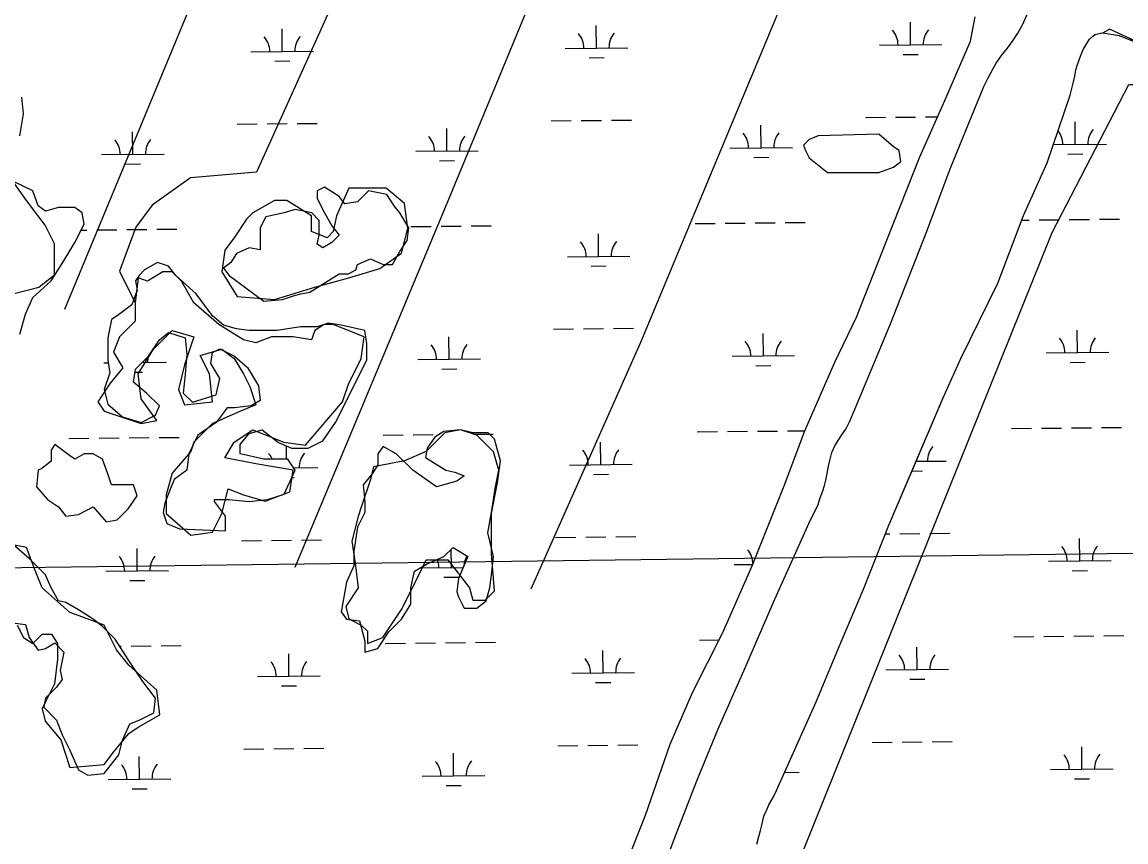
# Model space of a CAD drawing. Extents: x 3734862 to 3772949, y 391520 to 417239.
# Drawn here: x 3752854 to 3754618, y 408713 to 410023 of the extents above; entities that cross this region are included whole.
import ezdxf

# ---------------------------------------------------------------- set-up
doc = ezdxf.new("R2010")
doc.units = 0
for name, color, linetype in [('V-GRID-MAJR', 7, 'Continuous'), ('V-TOPO-SHOR', 7, 'Continuous'), ('V-WETL-SWMP', 7, 'Continuous')]:
    doc.layers.add(name, color=color, linetype=linetype)

msp = doc.modelspace()

# ---------------------------------------------------------------- linework, layer by layer
at = {"layer": 'V-GRID-MAJR'}
msp.add_spline([(3738908.6, 408973.5), (3741556.3, 409006.9), (3746851.6, 409074.3), (3752147, 409142.5), (3757442.4, 409211.4), (3762737.7, 409281.1), (3768033.1, 409351.6), (3770680.7, 409387.1)], degree=3, dxfattribs=at)
at = {"layer": 'V-TOPO-SHOR'}
for p, q in [((3753307.7, 410493), (3752922, 409563.9)), ((3754637.8, 409990.4), (3754591.4, 410011.7))]:
    msp.add_line(p, q, dxfattribs=at)
for points in [[(3753509.3, 410405.4), (3753228.8, 409783), (3753123.6, 409774.3), (3753062.3, 409730.4), (3753036, 409695.4), (3753009.7, 409625.2), (3753034.8, 409574.6)], [(3753763.5, 410291.4), (3753535.6, 409739.2), (3753290.2, 409151.9)], [(3754105.3, 410142.4), (3753842.4, 409511.3), (3753667.1, 409116.9)], [(3753861.6, 408625.4), (3753897, 408720.3), (3753932.5, 408811.2), (3753966.3, 408893.8), (3754007.4, 408986.7), (3754054.6, 409096.2), (3754113.8, 409227.9), (3754125.3, 409250.5), (3754129.5, 409263.1), (3754133.5, 409274.3), (3754136, 409282.5), (3754138.5, 409291.3), (3754140.3, 409301.6), (3754141.9, 409310.9), (3754144.6, 409322.7), (3754148.1, 409335.3), (3754153.2, 409347), (3754164.1, 409363.7), (3754170.1, 409372.9), (3754176.1, 409384.2), (3754185.2, 409405.4), (3754200, 409441.5), (3754241.4, 409541.1), (3754299, 409687.4), (3754337.2, 409788.3), (3754390.9, 409920.2), (3754397.3, 409932.8), (3754405.5, 409948.5), (3754410.7, 409957.1), (3754419, 409969.3), (3754424, 409975.5), (3754428.3, 409980.9), (3754433, 409986.9), (3754437.6, 409993.7), (3754445.1, 410005), (3754452.7, 410018.3), (3754461.6, 410038.8)], [(3754028.2, 408709.6), (3754031.5, 408722.2), (3754034.2, 408731.7), (3754036.2, 408740), (3754037.5, 408747.5), (3754039.5, 408754.5), (3754043.3, 408763.6), (3754047.4, 408772.7), (3754054.6, 408785.3), (3754059.3, 408795.5), (3754081.8, 408845.8), (3754122.7, 408936.9), (3754158.6, 409023), (3754198.7, 409117.1), (3754239, 409219.5), (3754275.6, 409305.2), (3754325.4, 409421.5), (3754353.8, 409485.3), (3754412.9, 409606), (3754454, 409713.8), (3754492.1, 409798), (3754519.6, 409879.3), (3754528.6, 409906), (3754534.2, 409927.6), (3754536.1, 409936.7), (3754537.7, 409946.3), (3754540.4, 409955.1), (3754545, 409968.4), (3754549.2, 409979.2), (3754559.5, 409995.4), (3754564.1, 409999.9), (3754568.4, 410002.8), (3754573.4, 410004.2), (3754577.1, 410005.1), (3754580.6, 410005.8), (3754591.4, 410011.7)], [(3753738.1, 407671.8), (3753719.7, 407775.8), (3753728.4, 407819.6), (3753938.8, 408292.9), (3754499.8, 409686.6), (3754622.5, 409923.3), (3754622.5, 409923.3), (3754648.8, 409923.3), (3754675.1, 409897), (3755078.3, 409730.4), (3755209.8, 409695.4), (3755297.4, 409651.5), (3755621.7, 409406.1), (3756568.4, 408722.4), (3756815.8, 408550.6)], [(3752841.7, 409589.4), (3752881.3, 409599.3), (3752906.1, 409619.1), (3752906.1, 409668.6), (3752891.2, 409698.3), (3752861.5, 409737.9), (3752836.8, 409772.6)], [(3752846.7, 409059.8), (3752856.6, 409040), (3752871.4, 409030.1), (3752886.3, 409045), (3752901.1, 409045), (3752911, 409030.1), (3752911, 409005.4), (3752906.1, 408965.8), (3752891.2, 408936.1), (3752886.3, 408926.2), (3752891.2, 408906.4), (3752916, 408876.7), (3752930.8, 408832.1), (3752985.3, 408837.1), (3753000.1, 408856.9), (3753024.9, 408886.6), (3753039.7, 408896.5), (3753074.4, 408916.3), (3753069.4, 408955.9), (3753024.9, 408995.5), (3753005.1, 409020.2), (3752985.3, 409059.8), (3752945.7, 409074.7), (3752930.8, 409079.6), (3752886.3, 409119.2), (3752876.4, 409144), (3752861.5, 409183.6), (3752836.8, 409188.5)]]:
    msp.add_lwpolyline(points, dxfattribs=at)
for points in [[(3753316.9, 409713.2), (3753277.3, 409737.9), (3753257.5, 409737.9), (3753222.9, 409718.1), (3753213, 409708.2), (3753193.2, 409678.5), (3753178.3, 409658.7), (3753173.4, 409624.1), (3753198.1, 409584.5), (3753257.5, 409579.5), (3753321.8, 409599.3), (3753376.3, 409614.2), (3753425.8, 409629), (3753460.4, 409653.8), (3753470.3, 409693.4), (3753465.4, 409733), (3753435.7, 409757.7), (3753376.3, 409757.7), (3753356.5, 409713.2), (3753351.5, 409688.4), (3753341.6, 409678.5), (3753316.9, 409688.4)], [(3753287.2, 409520.2), (3753252.6, 409520.2), (3753227.8, 409510.3), (3753208, 409515.2), (3753168.4, 409539.9), (3753128.8, 409574.6), (3753109, 409609.2), (3753094.2, 409624.1), (3753079.3, 409624.1), (3753054.6, 409609.2), (3753039.7, 409614.2), (3753034.8, 409574.6), (3753034.8, 409544.9), (3753010, 409520.2), (3753000.1, 409495.4), (3753015, 409470.7), (3752995.2, 409445.9), (3752975.4, 409416.2), (3752985.3, 409401.4), (3753044.7, 409381.6), (3753069.4, 409386.5), (3753044.7, 409421.2), (3753039.7, 409460.8), (3753064.5, 409500.4), (3753094.2, 409530), (3753128.8, 409520.2), (3753114, 409475.6), (3753104.1, 409436), (3753114, 409411.3), (3753158.5, 409416.2), (3753153.6, 409460.8), (3753138.7, 409490.5), (3753173.4, 409500.4), (3753193.2, 409485.5), (3753208, 409460.8), (3753217.9, 409441), (3753227.8, 409411.3), (3753203.1, 409401.4), (3753158.5, 409381.6), (3753128.8, 409351.9), (3753123.9, 409337), (3753094.2, 409302.4), (3753084.3, 409267.7), (3753084.3, 409238), (3753123.9, 409203.4), (3753158.5, 409208.3), (3753173.4, 409238), (3753183.3, 409277.6), (3753208, 409267.7), (3753242.7, 409257.8), (3753282.3, 409272.7), (3753287.2, 409307.3), (3753227.8, 409317.2), (3753178.3, 409327.1), (3753193.2, 409351.9), (3753222.9, 409371.7), (3753272.4, 409351.9), (3753307, 409346.9), (3753366.4, 409416.2), (3753376.3, 409445.9), (3753386.2, 409465.7), (3753396.1, 409485.5), (3753401, 409520.2), (3753351.5, 409539.9), (3753336.7, 409539.9), (3753321.8, 409530), (3753316.9, 409515.2)], [(3753599, 409366.7), (3753574.3, 409366.7), (3753554.5, 409371.7), (3753529.7, 409366.7), (3753514.9, 409351.9), (3753500, 409337), (3753465.4, 409322.2), (3753440.6, 409317.2), (3753415.9, 409312.3), (3753410.9, 409292.5), (3753396.1, 409247.9), (3753391.1, 409233.1), (3753381.2, 409193.5), (3753386.2, 409158.8), (3753391.1, 409119.2), (3753371.3, 409089.5), (3753376.3, 409069.7), (3753396.1, 409059.8), (3753406, 409049.9), (3753406, 409045), (3753406, 409030.1), (3753430.7, 409040), (3753460.4, 409084.6), (3753485.2, 409134.1), (3753500, 409163.8), (3753534.7, 409163.8), (3753569.3, 409119.2), (3753574.3, 409099.4), (3753594.1, 409099.4), (3753608.9, 409114.3), (3753604, 409173.7), (3753604, 409238), (3753613.9, 409287.5), (3753618.8, 409322.2), (3753608.9, 409356.8)]]:
    msp.add_lwpolyline(points, close=True, dxfattribs=at)
at = {"layer": 'V-WETL-SWMP'}
for p, q in [((3753771.9, 409981.3), (3753771.5, 410017.3)), ((3754273.8, 409986.6), (3754273.4, 410022.6)), ((3753270, 409976), (3753269.6, 410012)), ((3753721.9, 409980.8), (3753821.9, 409981.8)), ((3754223.8, 409986.1), (3754323.8, 409987.1)), ((3753220, 409975.5), (3753320, 409976.5)), ((3753760.1, 409965.7), (3753784.1, 409966)), ((3754261.9, 409971), (3754285.9, 409971.3)), ((3753258.2, 409960.4), (3753282.2, 409960.7)), ((3753197.8, 409859.8), (3753229.8, 409860.1)), ((3753245.8, 409860.3), (3753277.8, 409860.6)), ((3753293.8, 409860.8), (3753325.8, 409861.1)), ((3753699.7, 409865.1), (3753731.7, 409865.4)), ((3753747.7, 409865.6), (3753779.7, 409865.9)), ((3753795.7, 409866.1), (3753827.7, 409866.4)), ((3754035, 409822.2), (3754034.6, 409858.2)), ((3754201.6, 409870.4), (3754233.6, 409870.7)), ((3754249.6, 409870.9), (3754281.6, 409871.2)), ((3754297.6, 409871.4), (3754316.9, 409871.6)), ((3754536.9, 409827.5), (3754536.5, 409863.5)), ((3753031.3, 409811.6), (3753030.9, 409847.6)), ((3753533.1, 409816.9), (3753532.8, 409852.9)), ((3753985, 409821.7), (3754085, 409822.7)), ((3754501.9, 409827.1), (3754586.9, 409828)), ((3752981.3, 409811.1), (3753081.3, 409812.1)), ((3753483.1, 409816.4), (3753583.1, 409817.4)), ((3754023.2, 409806.6), (3754047.2, 409806.9)), ((3754525.1, 409812), (3754549.1, 409812.2)), ((3753019.4, 409796), (3753043.4, 409796.3)), ((3753521.3, 409801.3), (3753545.3, 409801.6)), ((3753929.5, 409701), (3753961.5, 409701.3)), ((3753977.4, 409701.5), (3754009.4, 409701.9)), ((3754025.4, 409702), (3754057.4, 409702.4)), ((3754073.4, 409702.5), (3754105.4, 409702.9)), ((3754451.2, 409706.5), (3754463.3, 409706.7)), ((3754479.3, 409706.8), (3754511.3, 409707.2)), ((3754527.3, 409707.3), (3754559.3, 409707.7)), ((3754575.3, 409707.8), (3754607.3, 409708.2)), ((3752948.6, 409690.6), (3752957.7, 409690.7)), ((3752973.7, 409690.9), (3753005.7, 409691.2)), ((3753021.7, 409691.4), (3753053.7, 409691.8)), ((3753069.7, 409691.9), (3753101.7, 409692.3)), ((3753475.6, 409696.2), (3753507.6, 409696.5)), ((3753523.6, 409696.7), (3753555.6, 409697.1)), ((3753571.6, 409697.2), (3753603.6, 409697.6)), ((3753775.4, 409648.6), (3753775, 409684.6)), ((3753725.4, 409648.1), (3753825.4, 409649.2)), ((3754227.3, 409653.4), (3754227.4, 409653.4)), ((3753763.6, 409633.1), (3753787.6, 409633.3)), ((3753703.2, 409532.4), (3753735.2, 409532.8)), ((3753751.2, 409532.9), (3753783.2, 409533.3)), ((3753799.2, 409533.4), (3753831.2, 409533.8)), ((3754038.5, 409489.5), (3754038.2, 409525.5)), ((3754540.4, 409494.9), (3754540, 409530.8)), ((3753536.7, 409484.2), (3753536.3, 409520.2)), ((3753988.5, 409489), (3754088.5, 409490.1)), ((3754490.4, 409494.3), (3754590.4, 409495.4)), ((3752984.8, 409478.4), (3752992.1, 409478.5)), ((3753046.1, 409479.1), (3753084.8, 409479.5)), ((3753486.7, 409483.7), (3753586.7, 409484.8)), ((3754026.7, 409474), (3754050.7, 409474.2)), ((3754528.6, 409479.3), (3754552.6, 409479.5)), ((3753034.8, 409463.5), (3753046.9, 409463.6)), ((3753524.8, 409468.7), (3753548.8, 409468.9)), ((3753479.1, 409363.6), (3753511.1, 409363.9)), ((3753575.6, 409364.6), (3753607.1, 409364.9)), ((3753933, 409368.3), (3753965, 409368.7)), ((3753981, 409368.9), (3754013, 409369.2)), ((3754029, 409369.4), (3754061, 409369.7)), ((3754077, 409369.9), (3754105.2, 409370.2)), ((3754434.9, 409373.7), (3754466.9, 409374)), ((3754482.9, 409374.2), (3754514.9, 409374.5)), ((3754530.9, 409374.7), (3754562.9, 409375)), ((3754578.9, 409375.2), (3754610.8, 409375.5)), ((3752929.2, 409357.7), (3752961.2, 409358.1)), ((3752977.2, 409358.3), (3753009.2, 409358.6)), ((3753025.2, 409358.8), (3753057.2, 409359.1)), ((3753073.2, 409359.3), (3753105.2, 409359.6)), ((3753431.1, 409363), (3753463.1, 409363.4)), ((3753778.9, 409316), (3753778.5, 409352)), ((3753276.9, 409324.7), (3753276.7, 409345.7)), ((3753288.1, 409310.8), (3753327, 409311.2)), ((3753728.9, 409315.4), (3753828.9, 409316.5)), ((3754282.6, 409321.3), (3754330.8, 409321.8)), ((3753285.2, 409295.3), (3753289.2, 409295.4)), ((3753767.1, 409300.4), (3753791.1, 409300.7)), ((3754275.9, 409305.8), (3754293, 409306)), ((3754233.5, 409205.3), (3754240.6, 409205.4)), ((3754256.6, 409205.6), (3754288.6, 409205.9)), ((3754304.6, 409206.1), (3754336.6, 409206.4)), ((3753204.9, 409194.5), (3753236.9, 409194.8)), ((3753252.9, 409195), (3753284.9, 409195.3)), ((3753300.8, 409195.5), (3753332.8, 409195.8)), ((3753706.7, 409199.8), (3753738.7, 409200.1)), ((3753754.7, 409200.3), (3753786.7, 409200.6)), ((3753802.7, 409200.8), (3753834.7, 409201.1)), ((3754543.9, 409162.2), (3754543.6, 409198.2)), ((3753038.3, 409146.3), (3753037.9, 409182.3)), ((3753540.2, 409151.6), (3753539.9, 409180.9)), ((3753992.1, 409156.4), (3754021.8, 409156.7)), ((3754493.9, 409161.7), (3754593.9, 409162.7)), ((3752988.3, 409145.8), (3753088.3, 409146.8)), ((3753490.6, 409151.1), (3753559, 409151.8)), ((3753528.3, 409136), (3753552.3, 409136.3)), ((3754532.1, 409146.6), (3754556.1, 409146.9)), ((3753026.5, 409130.7), (3753050.5, 409131)), ((3753434.6, 409030.4), (3753466.6, 409030.7)), ((3753482.6, 409030.9), (3753514.6, 409031.2)), ((3753530.6, 409031.4), (3753562.6, 409031.7)), ((3753578.6, 409031.9), (3753610.6, 409032.2)), ((3753936.5, 409035.7), (3753967.8, 409036)), ((3754438.4, 409041), (3754470.4, 409041.3)), ((3754486.4, 409041.5), (3754518.4, 409041.8)), ((3754534.4, 409042), (3754566.4, 409042.4)), ((3754582.4, 409042.5), (3754614.4, 409042.9)), ((3753010.3, 409025.9), (3753012.7, 409025.9)), ((3753028.7, 409026.1), (3753060.7, 409026.4)), ((3753076.7, 409026.6), (3753108.7, 409026.9)), ((3753280.6, 408978), (3753280.2, 409014)), ((3753782.4, 408983.3), (3753782.1, 409019.3)), ((3754284.3, 408988.6), (3754283.9, 409024.6)), ((3753230.6, 408977.5), (3753330.6, 408978.5)), ((3753732.4, 408982.8), (3753832.4, 408983.8)), ((3754234.3, 408988.1), (3754334.3, 408989.2)), ((3753268.7, 408962.5), (3753292.7, 408962.7)), ((3753770.6, 408967.8), (3753794.6, 408968)), ((3754272.5, 408973.1), (3754296.5, 408973.3)), ((3754212.1, 408872.4), (3754244.1, 408872.8)), ((3754260.1, 408872.9), (3754292.1, 408873.3)), ((3754308.1, 408873.4), (3754340.1, 408873.8)), ((3753208.4, 408861.8), (3753240.4, 408862.2)), ((3753256.4, 408862.3), (3753288.4, 408862.7)), ((3753304.4, 408862.8), (3753336.4, 408863.2)), ((3753543.7, 408818.9), (3753543.3, 408854.9)), ((3753710.2, 408867.1), (3753742.2, 408867.5)), ((3753758.2, 408867.6), (3753790.2, 408868)), ((3753806.2, 408868.1), (3753838.2, 408868.5)), ((3754547.5, 408829.5), (3754547.1, 408865.5)), ((3753041.8, 408813.6), (3753041.4, 408849.6)), ((3753493.7, 408818.4), (3753593.7, 408819.5)), ((3754072.3, 408824.5), (3754095.6, 408824.8)), ((3754497.5, 408829), (3754597.5, 408830.1)), ((3752991.8, 408813.1), (3753091.8, 408814.2)), ((3753531.8, 408803.4), (3753555.8, 408803.6)), ((3754535.6, 408814), (3754559.6, 408814.2)), ((3753030, 408798.1), (3753054, 408798.3))]:
    msp.add_line(p, q, dxfattribs=at)
for points in [[(3753810.8, 408656.5), (3753850.5, 408756.1), (3753889.9, 408869.5), (3753925.3, 408952.3), (3753973.7, 409047.7), (3754020.8, 409154.1), (3754071.9, 409282), (3754105, 409369.8), (3754152.7, 409479.9), (3754187.5, 409551.7), (3754235.7, 409674.6), (3754288.7, 409807.4), (3754328.3, 409897.5), (3754369.3, 409992.5), (3754377.1, 410031.3)], [(3754028.2, 408709.6), (3754031.5, 408722.2), (3754034.2, 408731.7), (3754036.2, 408740), (3754037.5, 408747.5), (3754039.5, 408754.5), (3754043.3, 408763.6), (3754047.4, 408772.7), (3754054.6, 408785.3), (3754059.3, 408795.5), (3754122.7, 408936.9), (3754158.6, 409023), (3754198.7, 409117.1), (3754239, 409219.5), (3754325.4, 409421.5), (3754353.8, 409485.3), (3754412.9, 409606), (3754454, 409713.8), (3754492.1, 409798), (3754528.6, 409906), (3754534.2, 409927.6), (3754536.1, 409936.7), (3754537.7, 409946.3), (3754540.4, 409955.1), (3754545, 409968.4), (3754549.2, 409979.2), (3754559.5, 409995.4), (3754564.1, 409999.9), (3754568.4, 410002.8), (3754573.4, 410004.2), (3754577.1, 410005.1), (3754580.6, 410005.8), (3754606.8, 410001.2), (3754706, 409961.3)], [(3752850.7, 409841.1), (3752856.6, 409876.3), (3752853.7, 409902.7)], [(3752921.1, 409641.6), (3752938.7, 409670.9), (3752953.4, 409700.3), (3752950.4, 409717.9), (3752938.7, 409726.7), (3752912.3, 409726.7), (3752891.8, 409720.8), (3752880.1, 409729.6), (3752871.3, 409753.1), (3752841.9, 409767.8)], [(3752850.7, 409524.2), (3752859.5, 409556.5), (3752871.3, 409582.9), (3752900.6, 409609.3), (3752921.1, 409641.6)], [(3752839, 409063.5), (3752859.5, 409060.6), (3752865.4, 409040), (3752880.1, 409019.5), (3752891.8, 409022.4), (3752906.4, 409031.2), (3752921.1, 409016.6), (3752915.2, 408987.2), (3752918.2, 408972.6), (3752909.4, 408960.8), (3752891.8, 408943.2), (3752888.9, 408928.5), (3752909.4, 408908), (3752918.2, 408884.5), (3752929.9, 408861.1), (3752944.6, 408828.8), (3752959.2, 408820), (3752985.6, 408822.9), (3753009.1, 408852.3), (3753014.9, 408875.7), (3753026.7, 408902.1), (3753041.3, 408908), (3753064.8, 408919.7), (3753067.7, 408943.2), (3753047.2, 408969.6), (3753023.7, 409004.8), (3753003.2, 409037.1), (3752982.7, 409057.7), (3752968, 409069.4), (3752944.6, 409084.1), (3752924, 409095.8), (3752912.3, 409098.7), (3752900.6, 409119.3), (3752891.8, 409139.8), (3752865.4, 409166.2), (3752841.9, 409186.8)]]:
    msp.add_lwpolyline(points, dxfattribs=at)
for points in [[(3754223.1, 409844), (3754126.3, 409841.1), (3754111.7, 409835.2), (3754102.9, 409826.4), (3754105.8, 409817.6), (3754111.7, 409805.9), (3754141, 409782.4), (3754223.1, 409782.4), (3754246.5, 409791.2), (3754258.3, 409800), (3754255.3, 409817.6), (3754246.5, 409823.5)], [(3753240.7, 409577), (3753270.1, 409580), (3753287.7, 409585.8), (3753299.4, 409588.8), (3753314, 409591.7), (3753361, 409621), (3753375.6, 409621), (3753387.4, 409626.9), (3753390.3, 409635.7), (3753410.8, 409644.5), (3753431.3, 409635.7), (3753446, 409635.7), (3753457.7, 409656.3), (3753469.5, 409673.9), (3753472.4, 409694.4), (3753457.7, 409717.9), (3753448.9, 409729.6), (3753437.2, 409747.2), (3753407.9, 409753.1), (3753390.3, 409735.5), (3753369.8, 409732.5), (3753361, 409744.3), (3753337.5, 409759), (3753325.8, 409753.1), (3753325.8, 409741.3), (3753337.5, 409717.9), (3753349.2, 409697.3), (3753361, 409682.7), (3753349.2, 409670.9), (3753334.6, 409662.1), (3753325.8, 409668), (3753328.7, 409682.7), (3753328.7, 409706.1), (3753317, 409717.9), (3753290.6, 409723.7), (3753273, 409717.9), (3753243.7, 409712), (3753234.9, 409694.4), (3753234.9, 409659.2), (3753217.3, 409662.1), (3753196.8, 409653.3), (3753188, 409638.6), (3753176.2, 409629.8), (3753185, 409618.1)], [(3753132.2, 409588.8), (3753100, 409618.1), (3753088.3, 409632.8), (3753070.7, 409638.6), (3753050.1, 409626.9), (3753041.3, 409618.1), (3753035.5, 409609.3), (3753038.4, 409594.6), (3753029.6, 409571.2), (3753006.1, 409553.6), (3752997.3, 409547.7), (3752991.5, 409518.3), (3752991.5, 409483.1), (3752994.4, 409462.6), (3752985.6, 409436.2), (3752991.5, 409412.7), (3753014.9, 409392.2), (3753044.3, 409383.4), (3753067.7, 409395.1), (3753073.6, 409409.8), (3753053.1, 409430.3), (3753032.5, 409447.9), (3753035.5, 409468.5), (3753056, 409489), (3753073.6, 409515.4), (3753088.3, 409527.1), (3753114.6, 409518.3), (3753117.6, 409491.9), (3753114.6, 409459.7), (3753111.7, 409430.3), (3753126.4, 409415.6), (3753164.5, 409427.4), (3753170.4, 409453.8), (3753155.7, 409477.3), (3753158.6, 409494.9), (3753170.4, 409500.7), (3753193.8, 409489), (3753214.3, 409471.4), (3753231.9, 409442), (3753234.9, 409418.6), (3753220.2, 409409.8), (3753193.8, 409406.8), (3753182.1, 409406.8), (3753164.5, 409383.4), (3753135.2, 409362.8), (3753120.5, 409333.5), (3753117.6, 409307.1), (3753097.1, 409292.4), (3753091.2, 409277.7), (3753082.4, 409254.3), (3753079.5, 409239.6), (3753085.3, 409222), (3753105.8, 409213.2), (3753179.2, 409210.2), (3753179.2, 409233.7), (3753161.6, 409257.2), (3753161.6, 409260.1), (3753185, 409260.1), (3753217.3, 409257.2), (3753246.6, 409260.1), (3753273, 409268.9), (3753290.6, 409307.1), (3753278.9, 409324.7), (3753240.7, 409324.7), (3753202.6, 409333.5), (3753202.6, 409348.2), (3753217.3, 409365.8), (3753237.8, 409371.6), (3753264.2, 409351.1), (3753284.7, 409342.3), (3753311.1, 409342.3), (3753334.6, 409354), (3753355.1, 409383.4), (3753405, 409483.1), (3753405, 409509.5), (3753402, 409530.1), (3753363.9, 409538.9), (3753343.4, 409541.8), (3753325.8, 409535.9), (3753299.4, 409535.9), (3753261.3, 409530.1), (3753217.3, 409530.1), (3753196.8, 409533), (3753176.2, 409538.9), (3753158.6, 409553.6)], [(3753478.3, 409307.1), (3753451.9, 409333.5), (3753431.3, 409345.2), (3753422.5, 409333.5), (3753422.5, 409315.9), (3753413.7, 409301.2), (3753399.1, 409283.6), (3753402, 409257.2), (3753402, 409239.6), (3753390.3, 409216.1), (3753384.4, 409178), (3753384.4, 409154.5), (3753372.7, 409128.1), (3753363.9, 409081.1), (3753372.7, 409069.4), (3753393.2, 409066.5), (3753402, 409034.2), (3753402, 409016.6), (3753422.5, 409022.4), (3753440.1, 409048.9), (3753460.7, 409069.4), (3753475.3, 409092.9), (3753475.3, 409119.3), (3753481.2, 409145.7), (3753501.7, 409157.4), (3753528.1, 409169.2), (3753542.8, 409183.8), (3753566.2, 409169.2), (3753551.6, 409133.9), (3753548.6, 409113.4), (3753551.6, 409104.6), (3753560.4, 409087), (3753580.9, 409087), (3753595.6, 409098.7), (3753601.4, 409119.3), (3753604.4, 409139.8), (3753607.3, 409169.2), (3753598.5, 409207.3), (3753604.4, 409239.6), (3753610.2, 409277.7), (3753616.1, 409307.1), (3753607.3, 409336.4), (3753580.9, 409362.8), (3753554.5, 409371.6), (3753528.1, 409368.7), (3753513.5, 409359.9), (3753501.7, 409342.3), (3753498.8, 409327.6), (3753531, 409307.1), (3753545.7, 409304.1), (3753560.4, 409298.3), (3753548.6, 409289.5), (3753528.1, 409283.6), (3753516.4, 409280.7)], [(3752991.5, 409301.2), (3752982.7, 409324.7), (3752968, 409333.5), (3752953.4, 409333.5), (3752938.7, 409324.7), (3752929.9, 409330.5), (3752906.4, 409348.2), (3752900.6, 409339.3), (3752900.6, 409321.7), (3752885.9, 409310), (3752880.1, 409307.1), (3752877.1, 409280.7), (3752894.7, 409260.1), (3752912.3, 409248.4), (3752924, 409233.7), (3752944.6, 409236.6), (3752968, 409248.4), (3752988.6, 409224.9), (3753006.1, 409227.8), (3753023.7, 409245.4), (3753038.4, 409266), (3753032.5, 409283.6), (3752997.3, 409283.6)]]:
    msp.add_lwpolyline(points, close=True, dxfattribs=at)
for centre, start, end in [((3753214.8, 409975.9), 359.8334, 41.377), ((3753325.2, 409977), 139.8334, 181.377), ((3753716.6, 409981.2), 359.8334, 41.377), ((3753827.1, 409982.3), 139.8334, 181.377), ((3754218.5, 409986.5), 359.8334, 41.377), ((3754329, 409987.6), 139.8334, 181.377), ((3753477.9, 409816.8), 359.8334, 41.377), ((3753588.4, 409818), 139.8334, 181.377), ((3753979.8, 409822.1), 359.8334, 41.377), ((3754090.3, 409823.3), 139.8334, 181.377), ((3754481.7, 409827.4), 359.8334, 38.2255), ((3754592.1, 409828.6), 139.8334, 181.377), ((3752976, 409811.5), 359.8334, 41.377), ((3753086.5, 409812.7), 139.8334, 181.377), ((3753720.2, 409648.5), 359.8334, 41.377), ((3753830.6, 409649.7), 139.8334, 181.377), ((3753481.4, 409484.1), 359.8334, 41.377), ((3753591.9, 409485.3), 139.8334, 181.377), ((3753983.3, 409489.4), 359.8334, 41.377), ((3754093.8, 409490.6), 139.8334, 181.377), ((3754485.2, 409494.7), 359.8334, 41.377), ((3754595.7, 409495.9), 139.8334, 181.377), ((3753090, 409480), 165.3472, 181.377), ((3753221.8, 409310.6), 23.5952, 41.377), ((3753332.3, 409311.7), 139.8334, 181.377), ((3753723.7, 409315.9), 359.8334, 41.377), ((3753834.2, 409317), 139.8334, 181.377), ((3754336, 409322.3), 139.8334, 181.377), ((3753093.5, 409147.3), 139.8334, 181.377), ((3753595.4, 409152.6), 150.3643, 176.6169), ((3753986.8, 409156.8), 0.7173, 41.377), ((3754488.7, 409162.1), 359.8334, 41.377), ((3754599.2, 409163.3), 139.8334, 181.377), ((3752983, 409146.2), 359.8334, 41.377), ((3753484.9, 409151.5), 359.8334, 21.7126), ((3754229.1, 408988.5), 359.8334, 41.377), ((3754339.6, 408989.7), 139.8334, 181.377), ((3753225.3, 408977.9), 359.8334, 41.377), ((3753335.8, 408979.1), 139.8334, 181.377), ((3753727.2, 408983.2), 359.8334, 41.377), ((3753837.7, 408984.4), 139.8334, 181.377), ((3754492.2, 408829.4), 359.8334, 41.377), ((3754602.7, 408830.6), 139.8334, 181.377), ((3752986.6, 408813.5), 359.8334, 41.377), ((3753097, 408814.7), 139.8334, 181.377), ((3753488.4, 408818.8), 359.8334, 41.377), ((3753598.9, 408820), 139.8334, 181.377)]:
    msp.add_arc(centre, 35.2, start, end, dxfattribs=at)

doc.saveas('drawing.dxf')
